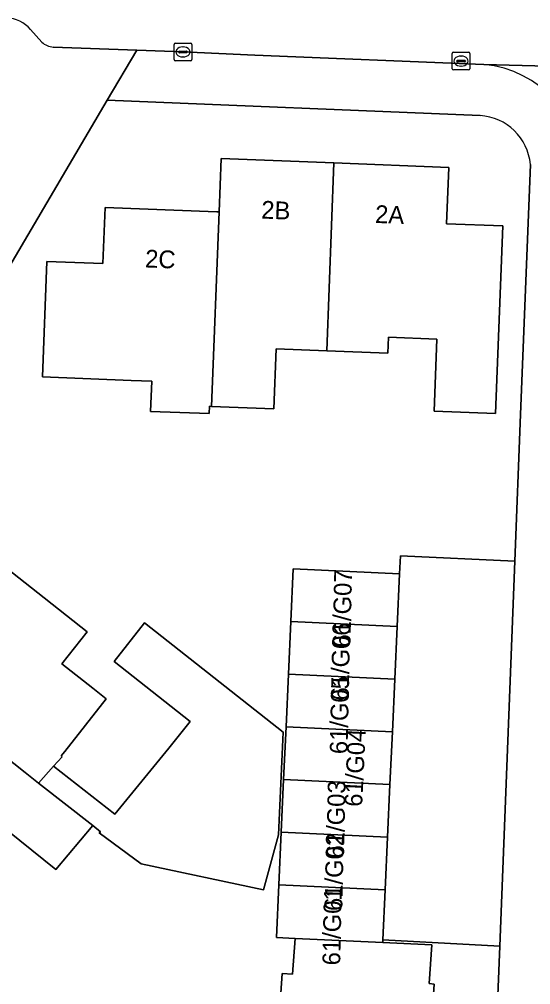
# Model space of a CAD drawing. Extents: x 161354 to 162026, y 386504 to 387460.
# Drawn here: x 161798.9 to 161827.6, y 387120.3 to 387174.6 of the extents above; entities that cross this region are included whole.
import ezdxf

# ---------------------------------------------------------------- set-up
doc = ezdxf.new("R2010")
doc.units = 0
for name, color, linetype in [('IMGEO_Erf', 7, 'Continuous'), ('IMGEO_Kolk', 7, 'Continuous'), ('IMGEO_Muur', 7, 'Continuous'), ('IMGEO_Pand', 7, 'Continuous'), ('IMGEO_Pand_nummerreeks', 7, 'Continuous'), ('IMGEO_Rijbaan_lokaal_open', 7, 'Continuous'), ('IMGEO_Voetpad_open', 7, 'Continuous')]:
    doc.layers.add(name, color=color, linetype=linetype)

msp = doc.modelspace()

# ---------------------------------------------------------------- linework, layer by layer
at = {"layer": 'IMGEO_Erf'}
for points in [[(161824.787, 387169.163), (161803.807, 387170.025), (161795.219, 387155.475), (161794.323, 387149.903), (161794.45, 387149.798), (161751.44, 387094.966)], [(161813.651, 387120.923), (161814.233, 387120.882), (161814.374, 387122.884), (161813.327, 387122.932), (161813.462, 387125.894), (161813.596, 387128.857), (161813.731, 387131.82), (161813.866, 387134.782), (161814.001, 387137.745), (161814.135, 387140.708), (161814.27, 387143.671), (161820.253, 387143.399), (161820.314, 387144.401), (161826.743, 387144.111), (161827.067, 387152.36), (161827.62, 387166.414)], [(161795.964, 387145.418), (161799.892, 387142.324), (161802.67, 387140.136), (161801.249, 387138.332), (161802.995, 387136.955), (161803.747, 387136.363), (161801.408, 387133.394), (161801.208, 387133.156), (161801.266, 387133.105), (161800.784, 387132.57), (161804.223, 387129.877), (161807.261, 387133.596), (161808.479, 387135.087), (161804.186, 387138.468), (161805.893, 387140.635), (161813.712, 387134.478), (161813.45, 387128.722), (161812.589, 387125.62), (161805.722, 387127.086), (161803.357, 387128.817), (161803.415, 387128.888), (161802.986, 387129.238), (161800.911, 387126.761), (161795.389, 387131.18)], [(161825.492, 387112.317), (161825.89, 387122.449), (161819.317, 387122.815), (161819.31, 387122.659), (161822.073, 387122.533), (161821.92, 387120.344), (161822.209, 387120.324), (161821.825, 387114.796), (161821.451, 387109.419), (161821.077, 387104.041), (161820.704, 387098.663), (161820.33, 387093.284), (161819.956, 387087.907), (161819.572, 387082.379), (161818.006, 387082.488), (161817.637, 387078.088), (161820.69, 387077.02)], [(161813.267, 387115.392), (161813.651, 387120.923)]]:
    msp.add_lwpolyline(points, dxfattribs=at)
msp.add_lwpolyline([(161822.353, 387156.594), (161819.626, 387156.699), (161819.591, 387155.806), (161816.156, 387155.938), (161813.304, 387156.048), (161813.174, 387152.662), (161809.68, 387152.807), (161809.555, 387152.813), (161809.538, 387152.402), (161806.24, 387152.528), (161806.305, 387154.227), (161805.149, 387154.271), (161800.152, 387154.463), (161800.401, 387160.958), (161803.558, 387160.836), (161803.679, 387163.993), (161809.974, 387163.75), (161810.098, 387163.745), (161810.213, 387166.742), (161816.56, 387166.498), (161823.028, 387166.249), (161822.905, 387163.079), (161826.062, 387162.957), (161825.656, 387152.414), (161822.198, 387152.547)], close=True, dxfattribs=at)
msp.add_arc((161824.609, 387166.145), 3.023, 5.0967, 86.6276, dxfattribs=at)
at = {"layer": 'IMGEO_Kolk'}
for p, q in [((161807.564, 387172.315), (161807.564, 387173.167)), ((161807.639, 387173.241), (161808.491, 387173.241)), ((161808.052, 387173.021), (161808.077, 387173.021)), ((161808.565, 387173.167), (161808.565, 387172.315)), ((161807.823, 387172.735), (161807.823, 387172.747)), ((161808.261, 387172.698), (161807.863, 387172.698)), ((161807.866, 387172.784), (161808.264, 387172.784)), ((161808.075, 387172.461), (161808.05, 387172.461)), ((161808.307, 387172.747), (161808.307, 387172.735)), ((161823.216, 387171.801), (161823.216, 387172.653)), ((161823.291, 387172.727), (161824.143, 387172.727)), ((161823.704, 387172.507), (161823.729, 387172.507)), ((161824.217, 387172.653), (161824.217, 387171.801)), ((161808.491, 387172.241), (161807.639, 387172.241)), ((161823.475, 387172.221), (161823.475, 387172.233)), ((161823.913, 387172.184), (161823.515, 387172.184)), ((161823.518, 387172.27), (161823.916, 387172.27)), ((161823.727, 387171.947), (161823.702, 387171.947)), ((161823.959, 387172.233), (161823.959, 387172.221)), ((161824.143, 387171.727), (161823.291, 387171.727))]:
    msp.add_line(p, q, dxfattribs=at)
for points in [[(161807.564, 387172.315), (161807.564, 387173.167)], [(161807.639, 387173.241), (161808.491, 387173.241)], [(161808.565, 387173.167), (161808.565, 387172.315)], [(161823.216, 387171.801), (161823.216, 387172.653)], [(161823.291, 387172.727), (161824.143, 387172.727)], [(161824.217, 387172.653), (161824.217, 387171.801)], [(161808.491, 387172.241), (161807.639, 387172.241)], [(161824.143, 387171.727), (161823.291, 387171.727)]]:
    msp.add_lwpolyline(points, dxfattribs=at)
for centre, radius, start, end in [((161807.641, 387173.165), 0.0765, 91.552, 178.448), ((161807.641, 387173.165), 0.0765, 91.552, 178.448), ((161808.489, 387173.165), 0.0765, 1.552, 88.448), ((161808.489, 387173.165), 0.0765, 1.552, 88.448), ((161807.863, 387172.744), 0.0403, 85.8775, 175.7526), ((161807.86, 387172.734), 0.0366, 178.938, 274.7102), ((161808.264, 387172.741), 0.043, 264.8664, 352.4533), ((161808.268, 387172.746), 0.0386, 1.7309, 96.639), ((161823.293, 387172.651), 0.0765, 91.552, 178.448), ((161823.293, 387172.651), 0.0765, 91.552, 178.448), ((161824.141, 387172.651), 0.0765, 1.552, 88.448), ((161824.141, 387172.651), 0.0765, 1.552, 88.448), ((161807.641, 387172.317), 0.0765, 181.552, 268.448), ((161807.641, 387172.317), 0.0765, 181.552, 268.448), ((161808.489, 387172.317), 0.0765, 271.552, 358.448), ((161808.489, 387172.317), 0.0765, 271.552, 358.448), ((161823.515, 387172.23), 0.0403, 85.8775, 175.7526), ((161823.512, 387172.22), 0.0366, 178.938, 274.7102), ((161823.916, 387172.227), 0.043, 264.8664, 352.4533), ((161823.92, 387172.232), 0.0386, 1.7309, 96.639), ((161823.293, 387171.803), 0.0765, 181.552, 268.448), ((161823.293, 387171.803), 0.0765, 181.552, 268.448), ((161824.141, 387171.803), 0.0765, 271.552, 358.448), ((161824.141, 387171.803), 0.0765, 271.552, 358.448)]:
    msp.add_arc(centre, radius, start, end, dxfattribs=at)
for centre, major_axis, ratio, start_param, end_param in [((161808.051, 387172.741), (-0.387, 0.002), 0.722429, 4.712389, 7.853982), ((161808.076, 387172.741), (-0.39, 0.002), 0.717154, 1.570796, 4.712389), ((161823.703, 387172.227), (-0.387, 0.002), 0.722429, 4.712389, 7.853982), ((161823.728, 387172.227), (-0.39, 0.002), 0.717154, 1.570796, 4.712389)]:
    msp.add_ellipse(centre, major_axis=major_axis, ratio=ratio, start_param=start_param, end_param=end_param, dxfattribs=at)
at = {"layer": 'IMGEO_Muur'}
msp.add_lwpolyline([(161827.067, 387152.36), (161826.743, 387144.111)], dxfattribs=at)
at = {"layer": 'IMGEO_Pand'}
for points in [[(161816.56, 387166.498), (161810.213, 387166.742), (161810.098, 387163.745), (161809.68, 387152.807), (161813.174, 387152.662), (161813.304, 387156.048), (161816.156, 387155.938)], [(161822.353, 387156.594), (161822.198, 387152.547), (161825.656, 387152.414), (161826.062, 387162.957), (161822.905, 387163.079), (161823.028, 387166.249), (161816.56, 387166.498), (161816.156, 387155.938), (161819.591, 387155.806), (161819.626, 387156.699)], [(161810.098, 387163.745), (161809.974, 387163.75), (161803.679, 387163.993), (161803.558, 387160.836), (161800.401, 387160.958), (161800.152, 387154.463), (161805.149, 387154.271), (161806.305, 387154.227), (161806.24, 387152.528), (161809.538, 387152.402), (161809.555, 387152.813), (161809.68, 387152.807)], [(161802.67, 387140.136), (161799.892, 387142.324), (161795.964, 387145.418), (161790.781, 387138.837), (161794.88, 387135.609), (161799.177, 387132.225), (161799.935, 387131.627), (161800.784, 387132.57), (161801.266, 387133.105), (161801.208, 387133.156), (161801.408, 387133.394), (161803.747, 387136.363), (161802.995, 387136.955), (161801.249, 387138.332)], [(161814.135, 387140.708), (161820.118, 387140.436), (161820.253, 387143.399), (161814.27, 387143.671)], [(161813.712, 387134.478), (161805.893, 387140.635), (161804.186, 387138.468), (161808.479, 387135.087), (161807.261, 387133.596), (161804.223, 387129.877), (161800.784, 387132.57), (161799.935, 387131.627), (161802.986, 387129.238), (161803.415, 387128.888), (161803.357, 387128.817), (161805.722, 387127.086), (161812.589, 387125.62), (161813.45, 387128.722)], [(161819.984, 387137.473), (161820.118, 387140.436), (161814.135, 387140.708), (161814.001, 387137.745)], [(161814.001, 387137.745), (161813.866, 387134.782), (161819.849, 387134.51), (161819.984, 387137.473)], [(161802.986, 387129.238), (161799.935, 387131.627), (161799.177, 387132.225), (161794.88, 387135.609), (161793.236, 387133.514), (161789.164, 387136.721), (161785.434, 387131.986), (161791.97, 387126.837), (161792.032, 387126.917), (161792.486, 387127.493), (161795.389, 387131.18), (161800.911, 387126.761)], [(161819.849, 387134.51), (161813.866, 387134.782), (161813.731, 387131.82), (161819.714, 387131.548)], [(161819.579, 387128.585), (161819.714, 387131.548), (161813.731, 387131.82), (161813.596, 387128.857)], [(161819.445, 387125.622), (161819.579, 387128.585), (161813.596, 387128.857), (161813.462, 387125.894)], [(161819.445, 387125.622), (161813.462, 387125.894), (161813.327, 387122.932), (161814.374, 387122.884), (161819.31, 387122.659), (161819.317, 387122.815)], [(161814.374, 387122.884), (161814.233, 387120.882), (161813.651, 387120.923), (161813.267, 387115.392), (161821.825, 387114.796), (161822.209, 387120.324), (161821.92, 387120.344), (161822.073, 387122.533), (161819.31, 387122.659)]]:
    msp.add_lwpolyline(points, close=True, dxfattribs=at)
at = {"layer": 'IMGEO_Rijbaan_lokaal_open'}
for points in [[(161799.488, 387174.002), (161800.12, 387173.298)], [(161800.767, 387173.008), (161805.466, 387172.836), (161808.065, 387172.741), (161812.104, 387172.564), (161824.999, 387172.038), (161843.637, 387171.548), (161843.907, 387171.508), (161906.005, 387169.01), (161908.645, 387168.904), (161929.241, 387168.075), (161929.664, 387168.059)], [(161843.907, 387171.508), (161843.637, 387171.548), (161824.999, 387172.038)]]:
    msp.add_lwpolyline(points, dxfattribs=at)
for centre, radius, start, end in [((161798.124, 387172.865), 1.776, 39.8025, 89.7016), ((161800.857, 387174.076), 1.071, 226.534, 265.18), ((161824.436, 387165.986), 6.078, 359.4265, 84.6855)]:
    msp.add_arc(centre, radius, start, end, dxfattribs=at)
at = {"layer": 'IMGEO_Voetpad_open'}
for points in [[(161800.12, 387173.298), (161799.488, 387174.002)], [(161794.45, 387149.798), (161794.323, 387149.903), (161795.219, 387155.475), (161803.807, 387170.025), (161805.466, 387172.836), (161800.767, 387173.008)], [(161824.999, 387172.038), (161812.104, 387172.564), (161808.065, 387172.741), (161805.466, 387172.836), (161803.807, 387170.025), (161824.787, 387169.163)], [(161827.62, 387166.414), (161827.067, 387152.36), (161826.743, 387144.111), (161825.89, 387122.449), (161825.492, 387112.317)]]:
    msp.add_lwpolyline(points, dxfattribs=at)
msp.add_lwpolyline([(161819.317, 387122.815), (161825.89, 387122.449), (161826.743, 387144.111), (161820.314, 387144.401), (161820.253, 387143.399), (161820.118, 387140.436), (161819.984, 387137.473), (161819.849, 387134.51), (161819.714, 387131.548), (161819.579, 387128.585), (161819.445, 387125.622)], close=True, dxfattribs=at)
for centre, radius, start, end in [((161798.124, 387172.865), 1.776, 39.8025, 89.7016), ((161800.857, 387174.076), 1.071, 226.534, 265.18), ((161824.436, 387165.986), 6.078, 359.4265, 84.6855), ((161824.609, 387166.145), 3.023, 5.0967, 86.6276)]:
    msp.add_arc(centre, radius, start, end, dxfattribs=at)

# ---------------------------------------------------------------- texts
at = {"layer": 'IMGEO_Pand_nummerreeks'}
for s, rotation, p in [('2B', 357.7941, (161812.457, 387163.373)), ('2A', 357.7959, (161818.864, 387163.127)), ('2C', 357.7884, (161805.922, 387160.625)), ('61/G07', 88.768, (161817.488, 387139.241)), ('61/G06', 88.768, (161817.39, 387136.259)), ('61/G05', 88.768, (161817.324, 387133.244)), ('61/G04', 87.1927, (161818.145, 387130.274)), ('61/G03', 88.768, (161817.128, 387127.379)), ('61/G02', 88.768, (161817.029, 387124.423)), ('61/G01', 88.768, (161816.911, 387121.363))]:
    msp.add_text(s, height=1, rotation=rotation, dxfattribs=at).set_placement(p)

doc.saveas('drawing.dxf')
